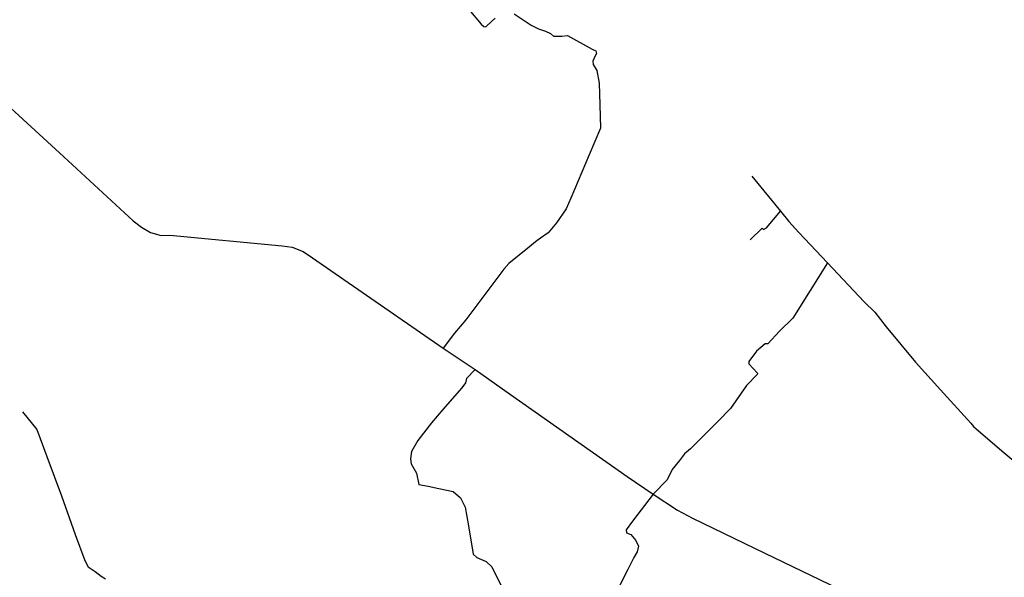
# Model space of a CAD drawing. Header units: millimetres. Extents: x 664923 to 767831, y 3118803 to 3207600.
# Tile 419 of 422: x 754774 to 760924, y 3181257 to 3184741. Entities that reach past the tile are written whole.
import ezdxf

# ---------------------------------------------------------------- set-up
doc = ezdxf.new("R2010")
doc.units = ezdxf.units.MM
doc.layers.add('roads_2', color=2, linetype='Continuous')
doc.layers.add('roads_3', color=3, linetype='Continuous')

msp = doc.modelspace()

# ---------------------------------------------------------------- linework, layer by layer
at = {"layer": 'roads_2'}
for points in [[(757579.57, 3184804.68), (757656.06, 3184712.49), (757672.1, 3184698.24), (757684.73, 3184696.44), (757691.92, 3184702.86), (757743.25, 3184751.98)], [(757861.14, 3184778.59), (757968.63, 3184706.92), (758013.15, 3184684.95), (758058.58, 3184669.28), (758089.32, 3184654.31), (758107.51, 3184638.03), (758158.88, 3184638.13), (758194.45, 3184642.04), (758348.34, 3184557.85), (758372.72, 3184545.87), (758377.29, 3184529.29), (758366.15, 3184511.31), (758353.18, 3184481.81), (758355.72, 3184462.05), (758377.56, 3184422.89), (758393.61, 3184344.61), (758396.62, 3184209.07), (758401.3, 3184062.51), (758331.22, 3183896.76), (758215.96, 3183626.52), (758186.69, 3183558.7), (758125.7, 3183471.8), (758075.05, 3183408.5), (758026.49, 3183376.13), (757995.53, 3183353.53), (757947.81, 3183313.46), (757829.37, 3183216.94), (757797.64, 3183181.81), (757560.69, 3182865.06), (757489.82, 3182781.7), (757418.22, 3182688.62), (757619.44, 3182556.22), (757838.63, 3182399.87), (758567.36, 3181886.06), (758731.18, 3181776.87), (758882.46, 3181676.06), (758975.66, 3181625.75), (759427.28, 3181408.37), (759885.3, 3181186.96)], [(754438.06, 3184444.43), (755022.28, 3183908.58), (755482.45, 3183484.74), (755533.68, 3183444.15), (755591.01, 3183412.02), (755656.54, 3183392.82), (755711.04, 3183394.01), (756412.94, 3183328.11), (756475.96, 3183318.85), (756543.63, 3183293.23), (756603.24, 3183252.81), (757418.22, 3182688.62)], [(759346.39, 3183764.35), (759525.35, 3183545.11), (759577.15, 3183479.5), (759639.47, 3183412.05), (759818.48, 3183221.59), (760047.64, 3182978.84), (760115.16, 3182913.58), (760185.39, 3182821.26), (760369.62, 3182602.13), (760524.51, 3182429.29), (760713.75, 3182220.68), (760731.02, 3182199.17), (760907.48, 3182046.62), (761054.94, 3181924.73), (761080.96, 3181886.72), (761099.56, 3181852.7), (761110.53, 3181831.04), (761126.56, 3181815.3)], [(759818.48, 3183221.59), (759602.83, 3182876.68), (759518.68, 3182794.47), (759447.38, 3182716.1), (759429.56, 3182715.7), (759375.68, 3182670.26), (759327.15, 3182605.96), (759328.55, 3182590.34), (759382.95, 3182532.7), (759378.96, 3182523.23), (759313.73, 3182455.42), (759214.17, 3182311.32), (759135.22, 3182230.26), (758962.48, 3182059.07), (758926.45, 3182029.05), (758894.21, 3181987.02), (758849.34, 3181929.68), (758817.39, 3181866.59), (758731.18, 3181776.87), (758600.62, 3181606.98), (758561.95, 3181553.95), (758564.46, 3181535.23), (758590.11, 3181523.48), (758622.18, 3181486.43), (758637.85, 3181451.51), (758630.25, 3181415.87), (758609.87, 3181379.73), (758571.66, 3181305.85), (758376.93, 3180921.93)], [(757619.44, 3182556.22), (757565.28, 3182499.6), (757557.5, 3182472.3), (757535.13, 3182440.51), (757416.45, 3182306.43), (757344.93, 3182221.39), (757261.38, 3182111.04), (757221.33, 3182043.8), (757213.96, 3181997.72), (757218.85, 3181966.53), (757251.63, 3181906.75), (757265.78, 3181836.12), (757324.72, 3181826.99), (757392.06, 3181811.78), (757480.57, 3181792.88), (757527.57, 3181754.27), (757555.81, 3181696.05), (757577.32, 3181577.6), (757606.71, 3181401.29), (757628.13, 3181380.9), (757687.43, 3181355.19), (757721.72, 3181322.56), (757857.8, 3181050.12)], [(754790.3, 3182290.74), (754880.82, 3182180.05), (754943.22, 3182012.41), (755035.66, 3181766.14), (755120.66, 3181524.9), (755180.87, 3181361.38), (755201.64, 3181323.24), (755244.23, 3181293.96), (755282.63, 3181264.55), (755309.25, 3181246.35)]]:
    msp.add_lwpolyline(points, dxfattribs=at)
at = {"layer": 'roads_3'}
msp.add_lwpolyline([(759335.36, 3183365.62), (759412.04, 3183437.84), (759419.91, 3183430.09), (759438.17, 3183441.55), (759525.35, 3183545.11)], dxfattribs=at)

doc.saveas('drawing.dxf')
